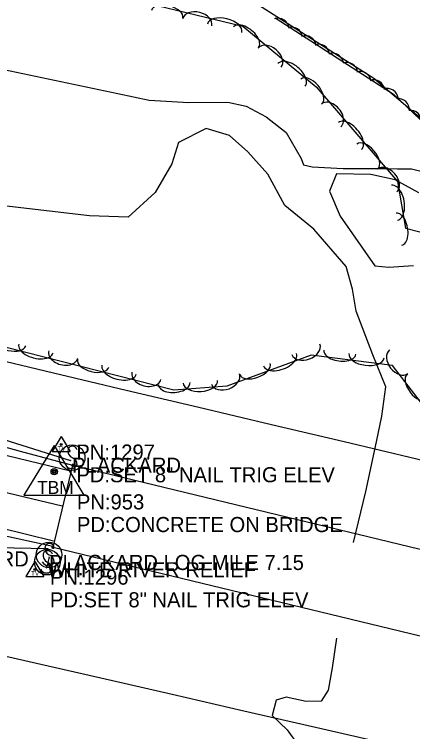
# Model space of a CAD drawing. Extents: x 1441650 to 1491889, y 345904 to 358319.
# Drawn here: x 1477657.7 to 1477789.6, y 346969.6 to 347206.9 of the extents above; entities that cross this region are included whole.
import ezdxf

# ---------------------------------------------------------------- set-up
doc = ezdxf.new("R2010")
doc.units = 0
for name, color, linetype in [('S_BRIDGE', 7, 'Continuous'), ('S_EDGE_PAVEMENT', 7, 'Continuous'), ('S_GUARDRAIL', 7, 'Continuous'), ('S_MISC_BOUNDARY', 7, 'Continuous'), ('S_MSC_PT_SYM', 7, 'Continuous'), ('S_PAVEMENT_CROWN', 7, 'Continuous'), ('S_PRIMARY_CTL', 7, 'Continuous'), ('S_PRIMARY_CTL_ANNOT', 7, 'Continuous'), ('S_RDW_PT_SYM', 7, 'Continuous'), ('S_SECONDARY_CTL', 7, 'Continuous'), ('S_SECONDARY_CTL_ANNOT', 7, 'Continuous'), ('S_SHOULDER', 7, 'Continuous'), ('S_SIGN', 7, 'Continuous'), ('S_SIGN_ANNOT', 7, 'Continuous'), ('S_STR_PT_SYM', 7, 'Continuous'), ('S_STREAM', 7, 'Continuous'), ('S_TREE', 7, 'Continuous')]:
    doc.layers.add(name, color=color, linetype=linetype)

msp = doc.modelspace()

# ---------------------------------------------------------------- linework, layer by layer
at = {"layer": 'S_BRIDGE'}
for p, q in [((1477670.53, 347030.53), (1477677.12, 347057.7)), ((1477677.12, 347057.7), (1478106.69, 346953.78)), ((1478100.81, 346926.42), (1477670.53, 347030.53))]:
    msp.add_line(p, q, dxfattribs=at)
at = {"layer": 'S_EDGE_PAVEMENT'}
for points in [[(1477462.51, 347107.57), (1477476.65, 347104.19), (1477490.78, 347100.81), (1477503.66, 347097.67), (1477516.54, 347094.53), (1477529.41, 347091.39), (1477542.29, 347088.25), (1477554.63, 347085.24), (1477566.97, 347082.23), (1477579.32, 347079.22), (1477591.66, 347076.22), (1477604.16, 347073.22), (1477616.67, 347070.22), (1477629.18, 347067.23), (1477641.68, 347064.23), (1477658.98, 347060.05), (1477676.27, 347055.88)], [(1477455.56, 347084.66), (1477469.32, 347081.31), (1477483.08, 347077.97), (1477496.02, 347074.84), (1477508.97, 347071.71), (1477521.91, 347068.59), (1477534.86, 347065.46), (1477547.72, 347062.37), (1477560.59, 347059.29), (1477573.45, 347056.2), (1477586.31, 347053.11), (1477610.53, 347047.28), (1477634.74, 347041.45), (1477652.69, 347037.09), (1477670.65, 347032.74)]]:
    msp.add_lwpolyline(points, dxfattribs=at)
at = {"layer": 'S_GUARDRAIL'}
for p, q in [((1477621.27, 347076.54), (1477676.3, 347059.32)), ((1477668.84, 347030.06), (1477649.05, 347030.4))]:
    msp.add_line(p, q, dxfattribs=at)
at = {"layer": 'S_MISC_BOUNDARY'}
msp.add_lwpolyline([(1477712.46, 347226.66), (1477776.72, 347185.74), (1477814.32, 347153.7), (1477836.16, 347138.79), (1477850.02, 347131.83), (1477866.77, 347128.32), (1477894.47, 347127.35), (1477909.95, 347131), (1477928.14, 347140.22), (1477954.65, 347162.92)], dxfattribs=at)
at = {"layer": 'S_MSC_PT_SYM'}
for points in [[(1477669.21, 347027.25), (1477669.21, 347027.3), (1477669.21, 347027.25), (1477669.16, 347027.25), (1477669.21, 347027.25), (1477669.21, 347027.2), (1477669.21, 347027.25), (1477669.26, 347027.25)], [(1477668.41, 347023.82), (1477668.41, 347023.87), (1477668.41, 347023.82), (1477668.36, 347023.82), (1477668.41, 347023.82), (1477668.41, 347023.77), (1477668.41, 347023.82), (1477668.46, 347023.82)]]:
    msp.add_lwpolyline(points, dxfattribs=at)
at = {"layer": 'S_PAVEMENT_CROWN'}
msp.add_lwpolyline([(1477459.23, 347096.08), (1477473.23, 347092.68), (1477487.24, 347089.28), (1477500.18, 347086.2), (1477513.13, 347083.13), (1477526.08, 347080.05), (1477539.03, 347076.97), (1477551.67, 347073.89), (1477564.31, 347070.82), (1477576.96, 347067.74), (1477589.6, 347064.66), (1477601.82, 347061.68), (1477614.04, 347058.69), (1477626.26, 347055.7), (1477638.48, 347052.72), (1477655.99, 347048.5), (1477673.51, 347044.29)], dxfattribs=at)
at = {"layer": 'S_PRIMARY_CTL'}
for p, q in [((1477670.92, 347064.29), (1477660.89, 347047.78)), ((1477670.92, 347064.29), (1477680.74, 347047.78)), ((1477660.89, 347047.78), (1477680.74, 347047.78))]:
    msp.add_line(p, q, dxfattribs=at)
for radius in [1.04, 0.609, 0.344]:
    msp.add_circle((1477670.92, 347055.59), radius, dxfattribs=at)
at = {"layer": 'S_RDW_PT_SYM'}
for points in [[(1477676.3, 347059.32), (1477676.3, 347059.37), (1477676.3, 347059.32), (1477676.25, 347059.32), (1477676.3, 347059.32), (1477676.3, 347059.27), (1477676.3, 347059.32), (1477676.35, 347059.32)], [(1477668.84, 347030.06), (1477668.84, 347030.11), (1477668.84, 347030.06), (1477668.79, 347030.06), (1477668.84, 347030.06), (1477668.84, 347030.01), (1477668.84, 347030.06), (1477668.89, 347030.06)]]:
    msp.add_lwpolyline(points, dxfattribs=at)
at = {"layer": 'S_SECONDARY_CTL'}
for p, q in [((1477673.24, 347067.18), (1477670.23, 347062.23)), ((1477673.24, 347067.18), (1477676.19, 347062.23)), ((1477670.23, 347062.23), (1477676.19, 347062.23)), ((1477664.49, 347025.81), (1477661.48, 347020.85)), ((1477664.49, 347025.81), (1477667.44, 347020.85)), ((1477661.48, 347020.85), (1477667.44, 347020.85))]:
    msp.add_line(p, q, dxfattribs=at)
for centre, radius in [((1477673.24, 347064.57), 0.311), ((1477673.24, 347064.57), 0.183), ((1477673.24, 347064.57), 0.103), ((1477664.49, 347023.2), 0.311), ((1477664.49, 347023.2), 0.183), ((1477664.49, 347023.2), 0.103)]:
    msp.add_circle(centre, radius, dxfattribs=at)
at = {"layer": 'S_SHOULDER'}
for points in [[(1477462.88, 347109.28), (1477477.01, 347105.77), (1477491.15, 347102.26), (1477504, 347099.2), (1477516.86, 347096.14), (1477529.72, 347093.07), (1477542.58, 347090.01), (1477554.92, 347087.08), (1477567.27, 347084.14), (1477579.61, 347081.2), (1477591.95, 347078.26), (1477604.57, 347075.47), (1477617.19, 347072.68), (1477629.81, 347069.9), (1477642.43, 347067.11), (1477659.68, 347062.41), (1477676.94, 347057.72)], [(1477455.2, 347082.66), (1477468.94, 347079.35), (1477482.68, 347076.03), (1477495.41, 347072.97), (1477508.13, 347069.91), (1477520.86, 347066.85), (1477533.58, 347063.79), (1477546.62, 347060.59), (1477559.66, 347057.39), (1477572.71, 347054.19), (1477585.75, 347050.98), (1477609.8, 347044.99), (1477633.85, 347039), (1477652.15, 347034.96), (1477670.46, 347030.93)]]:
    msp.add_lwpolyline(points, dxfattribs=at)
at = {"layer": 'S_SIGN'}
msp.add_line((1477669.21, 347027.25), (1477668.41, 347023.82), dxfattribs=at)
for centre in [(1477676.85, 347060.21), (1477669.22, 347028.05), (1477668.63, 347025.64)]:
    msp.add_circle(centre, 4.24, dxfattribs=at)
for centre, radius, start, end in [((1477678.02, 347062.47), 2.55, 167.1196, 241.9813), ((1477676.98, 347062.37), 1.62, 16.5258, 156.8957), ((1477676.59, 347058.82), 2.17, 204.641, 335.359), ((1477676.15, 347057.93), 2.38, 358.6529, 73.7063), ((1477669.34, 347030.21), 1.62, 16.5258, 156.8957), ((1477670.38, 347030.31), 2.55, 167.1196, 241.9813), ((1477669.79, 347027.9), 2.55, 167.1196, 241.9813), ((1477668.75, 347027.8), 1.62, 16.5258, 156.8957), ((1477668.52, 347025.77), 2.38, 358.6529, 73.7063), ((1477668.96, 347026.65), 2.17, 204.641, 335.359), ((1477667.93, 347023.36), 2.38, 358.6529, 73.7063), ((1477668.37, 347024.24), 2.17, 204.641, 335.359)]:
    msp.add_arc(centre, radius, start, end, dxfattribs=at)
at = {"layer": 'S_STR_PT_SYM'}
for points in [[(1477677.12, 347057.7), (1477677.12, 347058.2), (1477677.12, 347057.7), (1477676.62, 347057.7), (1477677.12, 347057.7), (1477677.12, 347057.2), (1477677.12, 347057.7), (1477677.62, 347057.7)], [(1477670.53, 347030.53), (1477670.53, 347031.03), (1477670.53, 347030.53), (1477670.03, 347030.53), (1477670.53, 347030.53), (1477670.53, 347030.03), (1477670.53, 347030.53), (1477671.03, 347030.53)]]:
    msp.add_lwpolyline(points, dxfattribs=at)
at = {"layer": 'S_STREAM'}
for points in [[(1477578.65, 347205.97), (1477630.98, 347193.56), (1477654.29, 347188.64), (1477691.94, 347180.69), (1477702.31, 347178.5), (1477715.5, 347177.75), (1477728.43, 347177.78), (1477734.51, 347176.5), (1477741.03, 347173.01), (1477747.7, 347167.83), (1477752.72, 347159.21), (1477753.39, 347157.12), (1477756.35, 347156.48), (1477766.55, 347155.88), (1477781.19, 347155.94), (1477784.53, 347155.77), (1477789.14, 347155.76), (1477794.14, 347154.58)], [(1477770.01, 347032.1), (1477774.1, 347048.98), (1477777.58, 347065.49), (1477779.37, 347073.96), (1477780.69, 347083.67), (1477776.36, 347094.22), (1477770.85, 347108.71), (1477769.64, 347116.01), (1477767.6, 347123.46), (1477756.82, 347135.85), (1477747.29, 347143.59), (1477741.66, 347153.98), (1477734.97, 347161.45), (1477728.98, 347166.76), (1477721.27, 347169.09), (1477712.02, 347164.49), (1477709.84, 347157.48), (1477704.33, 347147.93), (1477695.41, 347139.73), (1477682.61, 347140.26), (1477642.76, 347144.82), (1477612.06, 347151.16), (1477576.81, 347161.34)], [(1477791.62, 347147.79), (1477783.84, 347152.14), (1477775.69, 347153.86), (1477764.32, 347154.15), (1477762.03, 347148.43), (1477765.61, 347140.16), (1477777.07, 347123.68), (1477781.66, 347123.29), (1477789.81, 347123.79)], [(1477764.38, 347000.53), (1477762.98, 346990.64), (1477761.62, 346983.26), (1477759.27, 346979.64), (1477754.32, 346979.56), (1477747.7, 346980.95), (1477744.4, 346979.96), (1477743.02, 346974.89), (1477748.07, 346970.21), (1477751.71, 346965.06)]]:
    msp.add_lwpolyline(points, dxfattribs=at)
at = {"layer": 'S_TREE'}
for points in [[(1477683.07, 347215.18), (1477733.32, 347203.01), (1477757.61, 347182.88), (1477784.52, 347151.59), (1477787.18, 347136.09), (1477797.11, 347133.65), (1477808.81, 347139.97), (1477821.56, 347136.35), (1477834.61, 347113.12), (1477832.59, 347086.96), (1477828.82, 347069.07), (1477819.8, 347054.53), (1477805.21, 347056.36), (1477796.27, 347073.39), (1477782.86, 347090.76), (1477755.96, 347094.14), (1477728.08, 347083.85), (1477710.51, 347082.54), (1477630.23, 347102.97), (1477531.96, 347127.11), (1477506.38, 347132.83)], [(1477744.1, 347205.71), (1477783.25, 347180.48), (1477816.58, 347148.84), (1477831.99, 347139.07), (1477857.91, 347128.29), (1477878, 347124.74), (1477904.13, 347128.82), (1477943.78, 347149.93)], [(1477463.73, 347137.84), (1477476.62, 347134.6), (1477489.5, 347131.35), (1477502.38, 347128.11), (1477526.43, 347122.42), (1477550.48, 347116.73), (1477574.52, 347111.04), (1477598.57, 347105.35), (1477622.62, 347099.66), (1477646.67, 347093.97), (1477670.71, 347088.29), (1477694.76, 347082.6), (1477718.81, 347076.91), (1477742.86, 347071.22), (1477766.9, 347065.53), (1477790.95, 347059.84), (1477815, 347054.15), (1477839.04, 347048.46), (1477863.09, 347042.78), (1477887.14, 347037.09), (1477911.19, 347031.4), (1477935.23, 347025.71), (1477959.28, 347020.02), (1477983.33, 347014.33)], [(1477463.73, 347137.84), (1477476.61, 347134.59), (1477489.5, 347131.35), (1477502.38, 347128.1), (1477526.43, 347122.42), (1477550.48, 347116.73), (1477574.52, 347111.04), (1477598.57, 347105.35), (1477622.62, 347099.66), (1477646.67, 347093.97), (1477670.71, 347088.28), (1477694.76, 347082.59), (1477718.81, 347076.91), (1477742.85, 347071.22), (1477766.9, 347065.53), (1477790.95, 347059.84), (1477815, 347054.15), (1477839.04, 347048.46), (1477863.09, 347042.77), (1477887.14, 347037.09), (1477911.19, 347031.4), (1477935.23, 347025.71), (1477959.28, 347020.02), (1477983.33, 347014.33)], [(1477460.58, 347039.46), (1477473.2, 347036.28), (1477496.88, 347030.84), (1477520.56, 347025.4), (1477544.24, 347019.97), (1477567.92, 347014.53), (1477591.6, 347009.1), (1477615.28, 347003.66), (1477638.96, 346998.22), (1477662.64, 346992.79), (1477686.32, 346987.35), (1477710, 346981.92), (1477733.68, 346976.48), (1477757.36, 346971.04), (1477781.04, 346965.61), (1477804.72, 346960.17), (1477828.4, 346954.74), (1477852.08, 346949.3), (1477875.76, 346943.87), (1477899.44, 346938.43), (1477923.12, 346932.99), (1477946.8, 346927.56), (1477970.48, 346922.12), (1477994.16, 346916.69)], [(1477460.58, 347039.46), (1477473.2, 347036.28), (1477496.88, 347030.84), (1477520.56, 347025.41), (1477544.24, 347019.97), (1477567.92, 347014.53), (1477591.6, 347009.1), (1477615.28, 347003.66), (1477638.96, 346998.23), (1477662.64, 346992.79), (1477686.32, 346987.35), (1477710, 346981.92), (1477733.68, 346976.48), (1477757.36, 346971.05), (1477781.04, 346965.61), (1477804.72, 346960.17), (1477828.4, 346954.74), (1477852.08, 346949.3), (1477875.76, 346943.87), (1477899.44, 346938.43), (1477923.12, 346932.99), (1477946.8, 346927.56), (1477970.48, 346922.12), (1477994.16, 346916.69)]]:
    msp.add_lwpolyline(points, dxfattribs=at)
for centre, major_axis, ratio, start_param, end_param in [((1477708.31, 347206.88), (-5.2, 1.26), 0.54067, 3.141593, 6.283185), ((1477718.27, 347204.21), (-4.82, 1.17), 0.685273, 3.141593, 6.283185), ((1477727.33, 347202.28), (-5.7, 1.38), 0.550049, 3.141593, 6.283185), ((1477745.03, 347201.94), (-3.46, 1.15), 0.999982, 3.575711, 5.348911), ((1477734.44, 347199.33), (-4.12, 3.41), 0.54062, 3.141644, 6.283237), ((1477749.47, 347198.99), (-3.46, 1.15), 0.999982, 3.575711, 5.348911), ((1477753.95, 347196.19), (-3.46, 1.15), 0.999982, 3.575711, 5.348911), ((1477742.21, 347192.56), (-3.81, 3.16), 0.685211, 3.14168, 6.283272), ((1477758.43, 347193.35), (-3.46, 1.15), 0.999982, 3.575711, 5.348912), ((1477763.01, 347190.4), (-3.46, 1.15), 0.999982, 3.575711, 5.348912), ((1477749.5, 347186.85), (-4.52, 3.75), 0.549999, 3.141646, 6.283239), ((1477767.73, 347187.32), (-3.46, 1.15), 0.999982, 3.575711, 5.348911), ((1477756.06, 347181.43), (-3.48, 4.05), 0.540819, 3.142013, 6.283605), ((1477772.18, 347184.36), (-3.46, 1.15), 0.999982, 3.575711, 5.348911), ((1477776.66, 347181.57), (-3.46, 1.15), 0.999982, 3.575711, 5.348911), ((1477781.14, 347178.72), (-3.46, 1.15), 0.999982, 3.575711, 5.348912), ((1477784.79, 347175.4), (-2.95, -2.14), 0.999699, 2.439468, 4.212669), ((1477762.58, 347173.45), (-3.23, 3.76), 0.685462, 3.142303, 6.283896), ((1477788.86, 347171.49), (-2.95, -2.14), 0.999699, 2.439468, 4.212669), ((1477768.81, 347166.6), (-3.82, 4.45), 0.550201, 3.142026, 6.283619), ((1477774.59, 347159.88), (-3.48, 4.05), 0.540819, 3.142013, 6.283605), ((1477781.11, 347151.9), (-3.23, 3.76), 0.685462, 3.142303, 6.283896), ((1477783.58, 347144.54), (-0.99, 5.78), 0.550281, 3.142163, 6.283756), ((1477785.07, 347135.8), (-0.9, 5.27), 0.540897, 3.142145, 6.283738), ((1477656.3, 347098.52), (5.18, -1.32), 0.541125, 3.141929, 6.283521), ((1477664.88, 347096.34), (5.68, -1.45), 0.550512, 3.141939, 6.283532), ((1477754.24, 347096.05), (4.64, 1.71), 0.687001, 3.141449, 6.283041), ((1477673.91, 347094.31), (4.8, -1.22), 0.68585, 3.142161, 6.283754), ((1477745.67, 347092.6), (5.49, 2.03), 0.551437, 3.141505, 6.283098), ((1477765.49, 347095.08), (5.3, -0.67), 0.540787, 3.141719, 6.283312), ((1477774.29, 347093.98), (5.82, -0.73), 0.550169, 3.141724, 6.283316), ((1477784.96, 347091.94), (3.03, -3.92), 0.685178, 3.141593, 6.283185), ((1477683.82, 347091.52), (5.18, -1.32), 0.541125, 3.141929, 6.283521), ((1477737.37, 347089.54), (5, 1.85), 0.542033, 3.141508, 6.2831), ((1477692.41, 347089.33), (5.68, -1.45), 0.550512, 3.141939, 6.283532), ((1477701.44, 347087.3), (4.8, -1.22), 0.68585, 3.142161, 6.283754), ((1477727.64, 347086.22), (4.64, 1.71), 0.687001, 3.141449, 6.283041), ((1477791.05, 347083.62), (3.27, -4.23), 0.540594, 3.141593, 6.283185), ((1477710.67, 347084.68), (5.21, 0.39), 0.553779, 3.142352, 6.283945), ((1477719.31, 347085.32), (5.71, 0.42), 0.563386, 3.142378, 6.28397)]:
    msp.add_ellipse(centre, major_axis=major_axis, ratio=ratio, start_param=start_param, end_param=end_param, dxfattribs=at)

# ---------------------------------------------------------------- texts
at = {"layer": 'S_PRIMARY_CTL'}
msp.add_text('TBM', height=4.287, rotation=360, dxfattribs=at).set_placement((1477665.27, 347048.21))
at = {"layer": 'S_PRIMARY_CTL_ANNOT'}
for s, p in [('PN:953', (1477678.42, 347043.09)), ('PD:CONCRETE ON BRIDGE', (1477678.42, 347035.59))]:
    msp.add_text(s, height=5, dxfattribs=at).set_placement(p)
at = {"layer": 'S_SECONDARY_CTL'}
for p in [(1477672.04, 347062.56), (1477663.28, 347021.19)]:
    msp.add_text('TV', height=1.5, rotation=360, dxfattribs=at).set_placement(p)
at = {"layer": 'S_SECONDARY_CTL_ANNOT'}
for s, p in [('PN:1297', (1477678.24, 347059.57)), ('PD:SET 8" NAIL TRIG ELEV', (1477678.24, 347052.07)), ('PN:1296', (1477669.49, 347018.2)), ('PD:SET 8" NAIL TRIG ELEV', (1477669.49, 347010.7))]:
    msp.add_text(s, height=5, dxfattribs=at).set_placement(p)
at = {"layer": 'S_SIGN_ANNOT'}
for s, p in [('PLACKARD', (1477676.85, 347055.21)), ('PLACKARD', (1477626.47, 347024.21)), ('PLACKARD LOG MILE 7.15', (1477669.22, 347023.05)), ('WHITE RIVER RELIEF', (1477668.63, 347020.64))]:
    msp.add_text(s, height=5, dxfattribs=at).set_placement(p)

doc.saveas('drawing.dxf')
